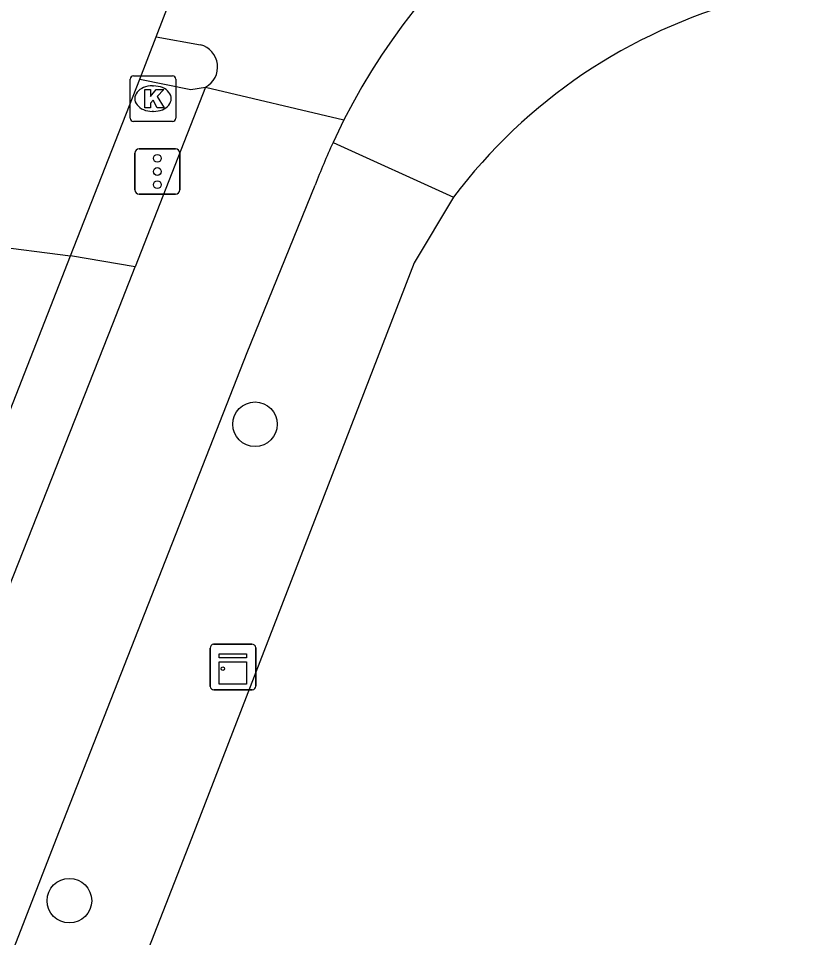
# Model space of a CAD drawing. Extents: x 160664 to 161506, y 382245 to 383288.
# Drawn here: x 160702.14 to 160719.28, y 383247.83 to 383268 of the extents above; entities that cross this region are included whole.
import ezdxf

# ---------------------------------------------------------------- set-up
doc = ezdxf.new("R2010")
doc.units = 0
for name, color, linetype in [('IMGEO_Boom', 7, 'Continuous'), ('IMGEO_Fietspad_gesloten', 7, 'Continuous'), ('IMGEO_Fietspad_open', 7, 'Continuous'), ('IMGEO_Kast', 7, 'Continuous'), ('IMGEO_Kolk', 7, 'Continuous'), ('IMGEO_Rijbaan_lokaal_gesloten', 7, 'Continuous'), ('IMGEO_Verkeersregelinstallatiepaal', 7, 'Continuous'), ('IMGEO_Voetpad_open', 7, 'Continuous')]:
    doc.layers.add(name, color=color, linetype=linetype)

msp = doc.modelspace()

# ---------------------------------------------------------------- linework, layer by layer
at = {"layer": 'IMGEO_Boom'}
for centre in [(160707.335, 383259.096), (160703.262, 383248.636)]:
    msp.add_circle(centre, 0.489, dxfattribs=at)
at = {"layer": 'IMGEO_Fietspad_gesloten'}
for points in [[(160705.165, 383267.603), (160706.135, 383267.425)], [(160706.248, 383266.496), (160709.286, 383265.775)]]:
    msp.add_lwpolyline(points, dxfattribs=at)
for centre, radius, start, end in [((160722.156, 383259.245), 14.431, 101.4776, 153.0975), ((160706.012, 383266.939), 0.502, 298.0644, 75.8059)]:
    msp.add_arc(centre, radius, start, end, dxfattribs=at)
at = {"layer": 'IMGEO_Fietspad_open'}
for points in [[(160706.248, 383266.496), (160704.704, 383262.55)], [(160709.286, 383265.775), (160709.046, 383265.279)], [(160680.242, 383190.168), (160681.295, 383193.552), (160682.218, 383196.394), (160682.535, 383197.355), (160683.214, 383199.23), (160684.277, 383202.023), (160694.135, 383227.242), (160702.977, 383250), (160707.163, 383260.667), (160708.654, 383264.342)], [(160676.527, 383187.847), (160678.329, 383194.283), (160680.92, 383201.675), (160693.034, 383232.719), (160699.754, 383250), (160704.215, 383261.301), (160704.704, 383262.55)]]:
    msp.add_lwpolyline(points, dxfattribs=at)
msp.add_arc((160722.471, 383259.112), 14.774, 155.3278, 159.2676, dxfattribs=at)
at = {"layer": 'IMGEO_Kast'}
for p, q in [((160706.425, 383254.265), (160707.266, 383254.265)), ((160707.266, 383254.265), (160706.425, 383254.265)), ((160706.35, 383253.34), (160706.35, 383254.181)), ((160706.35, 383254.181), (160706.35, 383253.34)), ((160707.35, 383254.19), (160707.35, 383253.349)), ((160707.35, 383253.349), (160707.35, 383254.19)), ((160707.275, 383253.265), (160706.434, 383253.265)), ((160706.434, 383253.265), (160707.275, 383253.265))]:
    msp.add_line(p, q, dxfattribs=at)
for points in [[(160706.545, 383254.055), (160707.145, 383254.055), (160707.145, 383253.97), (160706.545, 383253.97), (160706.545, 383254.055)], [(160706.545, 383253.88), (160707.145, 383253.88), (160707.145, 383253.391), (160706.545, 383253.391), (160706.545, 383253.88)]]:
    msp.add_lwpolyline(points, dxfattribs=at)
msp.add_circle((160706.629, 383253.729), 0.0377, dxfattribs=at)
for centre, start, end in [((160706.428, 383254.187), 92.4484, 184.2845), ((160706.428, 383254.187), 92.4484, 184.2845), ((160707.272, 383254.187), 2.4484, 94.2845), ((160707.272, 383254.187), 2.4484, 94.2845), ((160706.428, 383253.343), 182.4484, 274.2845), ((160706.428, 383253.343), 182.4484, 274.2845), ((160707.272, 383253.343), 272.4484, 4.2845), ((160707.272, 383253.343), 272.4484, 4.2845)]:
    msp.add_arc(centre, 0.0779, start, end, dxfattribs=at)
at = {"layer": 'IMGEO_Kolk'}
for p, q in [((160704.595, 383265.817), (160704.595, 383266.669)), ((160704.67, 383266.743), (160705.522, 383266.743)), ((160705.596, 383266.669), (160705.596, 383265.817)), ((160705.083, 383266.523), (160705.108, 383266.523)), ((160705.106, 383265.963), (160705.081, 383265.963)), ((160705.522, 383265.743), (160704.67, 383265.743))]:
    msp.add_line(p, q, dxfattribs=at)
for points in [[(160704.595, 383265.817), (160704.595, 383266.669)], [(160704.67, 383266.743), (160705.522, 383266.743)], [(160705.596, 383266.669), (160705.596, 383265.817)], [(160704.916, 383266.443), (160705.039, 383266.443), (160705.039, 383266.292), (160705.169, 383266.443), (160705.333, 383266.443), (160705.187, 383266.292), (160705.34, 383266.043), (160705.188, 383266.043), (160705.103, 383266.207), (160705.039, 383266.14), (160705.039, 383266.043), (160704.916, 383266.043), (160704.916, 383266.443)], [(160705.522, 383265.743), (160704.67, 383265.743)]]:
    msp.add_lwpolyline(points, dxfattribs=at)
for centre, start, end in [((160704.672, 383266.667), 91.552, 178.448), ((160704.672, 383266.667), 91.552, 178.448), ((160705.52, 383266.667), 1.552, 88.448), ((160705.52, 383266.667), 1.552, 88.448), ((160704.672, 383265.819), 181.552, 268.448), ((160704.672, 383265.819), 181.552, 268.448), ((160705.52, 383265.819), 271.552, 358.448), ((160705.52, 383265.819), 271.552, 358.448)]:
    msp.add_arc(centre, 0.0765, start, end, dxfattribs=at)
for centre, major_axis, ratio, start_param, end_param in [((160705.082, 383266.243), (-0.387, 0.002), 0.722429, 4.712389, 7.853982), ((160705.107, 383266.243), (-0.39, 0.002), 0.717154, 1.570796, 4.712389)]:
    msp.add_ellipse(centre, major_axis=major_axis, ratio=ratio, start_param=start_param, end_param=end_param, dxfattribs=at)
at = {"layer": 'IMGEO_Rijbaan_lokaal_gesloten'}
for points in [[(160705.165, 383267.603), (160707.201, 383272.874)], [(160704.804, 383266.667), (160705.165, 383267.603)], [(160703.286, 383262.794), (160704.804, 383266.667)], [(160692.25, 383264.212), (160695.864, 383263.748), (160699.635, 383263.263), (160703.286, 383262.794)], [(160679.772, 383202.618), (160684.248, 383214.133), (160691.754, 383233.279), (160698.283, 383250), (160699.61, 383253.4), (160702.787, 383261.521), (160703.286, 383262.794)]]:
    msp.add_lwpolyline(points, dxfattribs=at)
at = {"layer": 'IMGEO_Verkeersregelinstallatiepaal'}
for p, q in [((160704.696, 383264.243), (160704.696, 383265.043)), ((160704.696, 383265.043), (160704.696, 383264.243)), ((160704.796, 383265.143), (160705.586, 383265.143)), ((160705.586, 383265.143), (160704.796, 383265.143)), ((160705.686, 383265.043), (160705.686, 383264.243)), ((160705.686, 383264.243), (160705.686, 383265.043)), ((160705.586, 383264.143), (160704.796, 383264.143)), ((160704.796, 383264.143), (160705.586, 383264.143))]:
    msp.add_line(p, q, dxfattribs=at)
for centre in [(160705.191, 383264.933), (160705.191, 383264.643), (160705.191, 383264.353)]:
    msp.add_circle(centre, 0.085, dxfattribs=at)
for centre, start, end in [((160704.796, 383265.043), 90, 180), ((160704.796, 383265.043), 90, 180), ((160705.586, 383265.043), 0, 90), ((160705.586, 383265.043), 360, 90), ((160704.796, 383264.243), 180, 270), ((160704.796, 383264.243), 180, 270), ((160705.586, 383264.243), 270, 0), ((160705.586, 383264.243), 270, 0)]:
    msp.add_arc(centre, 0.1, start, end, dxfattribs=at)
at = {"layer": 'IMGEO_Voetpad_open'}
for points in [[(160704.804, 383266.667), (160705.923, 383266.446), (160706.248, 383266.496)], [(160709.046, 383265.279), (160711.688, 383264.077)], [(160711.688, 383264.077), (160710.823, 383262.636), (160705.938, 383250), (160696.054, 383224.71), (160694.007, 383219.314)], [(160704.704, 383262.55), (160703.286, 383262.794)]]:
    msp.add_lwpolyline(points, dxfattribs=at)
msp.add_arc((160721.189, 383256.919), 11.896, 105.0667, 143.0079, dxfattribs=at)

doc.saveas('drawing.dxf')
